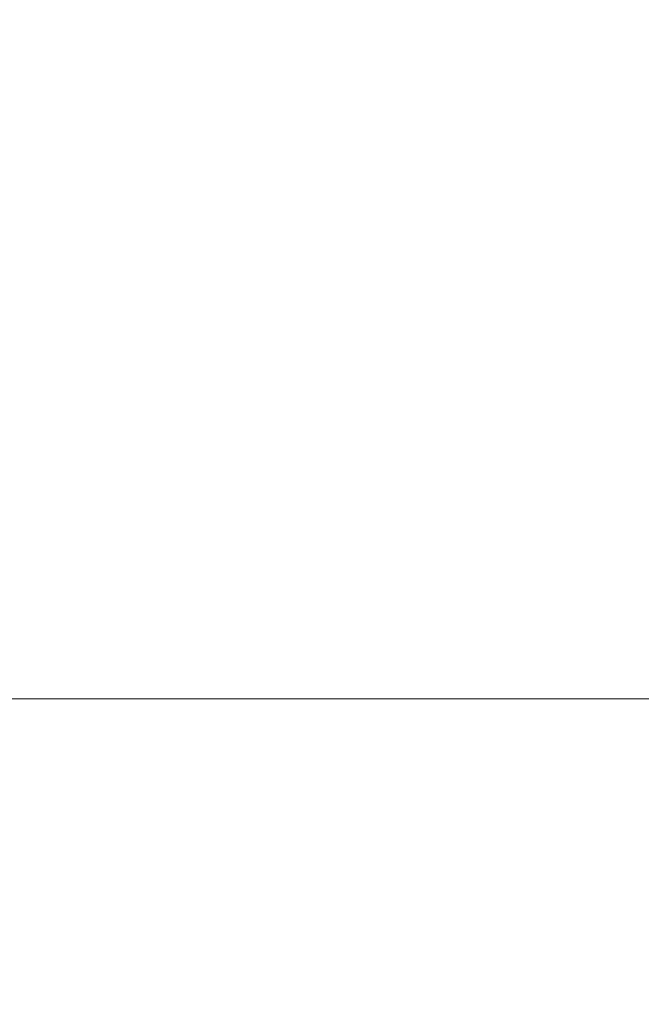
# Model space of a CAD drawing. Header units: millimetres. Extents: x -771 to 771, y -301 to 2485.
# Tile 617 of 656: x 22 to 32, y -5 to 11. Entities that reach past the tile are written whole.
import ezdxf

# ---------------------------------------------------------------- set-up
doc = ezdxf.new("R2010")
doc.units = ezdxf.units.MM
doc.layers.add('ORTHO$2', color=7, linetype='Continuous', true_color=0xffffff)
doc.layers.add('ORTHO$3', color=7, linetype='Continuous', true_color=0xffffff)

msp = doc.modelspace()

# ---------------------------------------------------------------- linework, layer by layer
at = {"layer": 'ORTHO$2', "color": 155, "linetype": 'Continuous', "lineweight": 18}
for points, knots in [([(0, -132.616), (21.512, -132.615), (43.043, -132.094), (65.786, -130.951), (67.139, -130.91), (69.875, -130.666), (71.25, -130.446), (75.328, -129.511), (77.968, -128.518), (85.246, -124.596), (89.278, -120.711), (93.44, -113.978), (94.521, -111.597), (95.665, -107.879), (95.948, -106.632), (96.485, -104.188), (96.764, -102.964), (98.121, -96.83), (99.162, -91.883), (104.214, -66.99), (107.659, -46.521), (111.783, -15.256), (112.985, -4.744), (114.511, 11.144), (114.974, 16.461), (115.806, 27.132), (116.169, 32.464), (116.503, 37.787)], [0, 0, 0, 0, 0.25, 0.25, 0.265625, 0.265625, 0.28125, 0.28125, 0.3125, 0.3125, 0.375, 0.375, 0.40625, 0.40625, 0.421875, 0.421875, 0.4375, 0.4375, 0.5, 0.5, 0.75, 0.75, 0.875, 0.875, 0.9375, 0.9375, 1, 1, 1, 1]), ([(114.605, 37.53), (113.961, 26.788), (113.123, 16.237), (111.086, -4.863), (109.888, -15.376), (105.77, -46.569), (102.33, -66.964), (97.29, -91.797), (96.252, -96.723), (94.627, -104.074), (94.17, -106.541), (92.716, -111.173), (91.681, -113.445), (87.736, -119.765), (83.934, -123.389), (77.107, -127.028), (74.671, -127.942), (69.626, -129.082), (67.014, -129.192), (42.941, -130.406), (21.472, -130.911), (0, -130.911)], [0, 0, 0, 0, 0.125, 0.125, 0.25, 0.25, 0.5, 0.5, 0.5625, 0.5625, 0.59375, 0.59375, 0.625, 0.625, 0.6875, 0.6875, 0.71875, 0.71875, 0.75, 0.75, 1, 1, 1, 1]), ([(0, -130.768), (3.842, -130.759), (12.491, -130.738), (26.906, -130.53), (44.199, -130.074), (57.329, -129.546), (65.353, -129.136), (67.328, -129.05), (69.305, -128.893), (73.239, -128.268), (78.944, -126.287), (85.509, -121.766), (90.412, -115.756), (92.938, -110.352), (94.091, -105.534), (95.179, -100.706), (96.583, -94.178), (99.037, -82.322), (102.164, -65.9), (105.638, -44.945), (108.602, -24.094), (111.048, -3.392), (113.029, 17.108), (113.938, 30.763), (114.388, 37.526)], [0, 0, 0, 0, 0.045037, 0.101372, 0.169003, 0.247925, 0.255675, 0.263424, 0.271172, 0.278945, 0.310103, 0.340861, 0.372341, 0.403314, 0.413975, 0.434662, 0.465488, 0.497487, 0.58529, 0.671423, 0.755921, 0.838823, 0.920168, 1, 1, 1, 1])]:
    msp.add_open_spline(points, degree=3, knots=knots, dxfattribs=at)
at = {"layer": 'ORTHO$2', "color": 155, "linetype": 'Continuous', "lineweight": 13}
msp.add_open_spline([(116.758, 37.758), (116.371, 32.193), (115.607, 21.223), (114.186, 5.111), (112.578, -10.43), (110.088, -30.822), (106.267, -56.349), (102.07, -79.081), (98.967, -94.093), (97.559, -100.649), (96.474, -105.467), (95.35, -110.349), (92.941, -115.883), (88.187, -122.186), (81.775, -127.147), (75.581, -129.833), (70.222, -130.929), (63.856, -131.406), (53.873, -131.765), (39.22, -132.348), (20.852, -132.796), (7.362, -132.866), (0, -132.904)], degree=3, knots=[0, 0, 0, 0, 0.064727, 0.127584, 0.188585, 0.247748, 0.369628, 0.495575, 0.527374, 0.557549, 0.578213, 0.588514, 0.619708, 0.651404, 0.682447, 0.713892, 0.728471, 0.745419, 0.787691, 0.844211, 0.91498, 1, 1, 1, 1], dxfattribs=at)
at = {"layer": 'ORTHO$3', "color": 155, "linetype": 'Continuous', "lineweight": 18}
for p, q in [((-145.05, 0, 3.02), (145.05, 0, 3.02)), ((145, 0, 198.398), (-145, 0, 198.398))]:
    msp.add_line(p, q, dxfattribs=at)
at = {"layer": 'ORTHO$3', "color": 155, "linetype": 'Continuous', "lineweight": 13}
for p, q in [((-145, 0, 3.066), (145, 0, 3.066)), ((145, 0, 3.248), (-145, 0, 3.248)), ((-145, 0, 4.086), (145, 0, 4.086)), ((145, 0, 45.684), (-145, 0, 45.684)), ((-145, 0, 52.285), (145, 0, 52.285)), ((145, 0, 197.885), (-145, 0, 197.885)), ((22.827, 0, 680.441), (22.481, 0, 682.342)), ((23.442, 0, 683.81), (23.465, 0, 683.684)), ((23.458, 0, 682.581), (23.46, 0, 680.596)), ((24.525, 0, 683.395), (24.239, 0, 684.965)), ((25.217, 0, 685.19), (25.218, 0, 683.378)), ((27.655, 0, 680.491), (27.654, 0, 682.477)), ((29.414, 0, 683.4), (29.413, 0, 685.08))]:
    msp.add_line(p, q, dxfattribs=at)
at = {"layer": 'ORTHO$3', "color": 155, "linetype": 'Continuous', "lineweight": 18, "extrusion": (0, -1, 0)}
for centre, major_axis, start_param, end_param in [((0, 0, 688.349), (45, 0), 0.514174, 2.094395), ((0, 0, 688.316), (44.75, 0), 0.727829, 1.366566), ((0, 0, 688.536), (44.75, 0), 0.727829, 1.366566), ((30.311, 0, 705.892), (4.25, 0), 0.404578, 2.670256)]:
    msp.add_ellipse(centre, major_axis=major_axis, ratio=0.857167, start_param=start_param, end_param=end_param, dxfattribs=at)
at = {"layer": 'ORTHO$3', "color": 155, "linetype": 'Continuous', "lineweight": 13, "extrusion": (0, -1, 0)}
msp.add_ellipse((0, 0, 687.753), major_axis=(-48.479, 0), ratio=0.857167, start_param=3.626969, end_param=4.317867, dxfattribs=at)
at = {"layer": 'ORTHO$3', "color": 155, "linetype": 'Continuous', "lineweight": 18}
for points, degree, knots in [([(115.232, 0, 702.025), (112.24, 0, 702.365), (100.378, 0, 703.642), (79.532, 0, 705.268), (52.715, 0, 706.82), (26.186, 0, 707.65), (8.608, 0, 707.759), (-0.005, 0, 707.706)], 3, [0, 0, 0, 0, 0.078573, 0.311168, 0.54384, 0.776627, 1, 1, 1, 1]), ([(68.244, 0), (50.105, 0), (34.369, 0), (25.436, 0), (17.215, 0), (13.9, 0), (12.925, 0), (10.819, 0), (8.627, 0), (4.301, 0), (0, 0)], 2, [0, 0, 0, 0.497067, 0.497067, 0.748533, 0.748533, 0.8114, 0.8114, 0.874267, 0.874267, 1, 1, 1]), ([(0, 0, 568.965), (38.166, 0, 568.965), (76.589, 0, 568.003), (153.486, 0, 564.135), (191.96, 0, 561.228), (230.519, 0, 557.332), (230.801, 0, 557.304), (231.382, 0, 557.245), (231.673, 0, 557.215), (232.546, 0, 557.126), (233.127, 0, 557.067), (234.872, 0, 556.888), (236.035, 0, 556.768), (239.526, 0, 556.404), (241.854, 0, 556.158), (248.84, 0, 555.409), (253.499, 0, 554.895), (267.485, 0, 553.308), (276.817, 0, 552.191), (304.828, 0, 548.664), (323.52, 0, 546.076), (342.343, 0, 543.231), (342.478, 0, 543.211), (342.758, 0, 543.169), (342.898, 0, 543.147), (343.319, 0, 543.084), (343.599, 0, 543.041), (344.44, 0, 542.913), (345.001, 0, 542.828), (346.684, 0, 542.571), (347.807, 0, 542.399), (351.174, 0, 541.88), (353.42, 0, 541.53), (360.162, 0, 540.47), (364.661, 0, 539.749), (378.17, 0, 537.543), (387.19, 0, 536.014), (414.284, 0, 531.255), (432.388, 0, 527.851), (450.496, 0, 524.219)], 3, [0, 0, 0, 0, 0.25, 0.25, 0.5, 0.5, 0.501953, 0.501953, 0.503906, 0.503906, 0.507812, 0.507812, 0.515625, 0.515625, 0.53125, 0.53125, 0.5625, 0.5625, 0.625, 0.625, 0.75, 0.75, 0.750977, 0.750977, 0.751953, 0.751953, 0.753906, 0.753906, 0.757812, 0.757812, 0.765625, 0.765625, 0.78125, 0.78125, 0.8125, 0.8125, 0.875, 0.875, 1, 1, 1, 1]), ([(0, 0, 620), (11.405, 0, 620), (34.17, 0, 619.899), (68.181, 0, 619.446), (102.058, 0, 618.697), (135.801, 0, 617.655), (169.411, 0, 616.322), (202.888, 0, 614.702), (236.233, 0, 612.798), (258.374, 0, 611.341), (280.47, 0, 609.792), (291.496, 0, 608.971), (305.251, 0, 607.887), (308, 0, 607.668), (311.435, 0, 607.39), (312.122, 0, 607.334), (313.496, 0, 607.222), (315.556, 0, 607.054), (323.1, 0, 606.431), (329.936, 0, 605.848), (346.298, 0, 604.418), (367.996, 0, 602.428), (400.194, 0, 599.2), (432.044, 0, 595.738), (463.549, 0, 592.05), (494.71, 0, 588.143), (515.253, 0, 585.398), (525.468, 0, 583.991)], 3, [0, 0, 0, 0, 0.0625, 0.125, 0.1875, 0.25, 0.3125, 0.375, 0.4375, 0.5, 0.5, 0.5625, 0.5625, 0.578125, 0.578125, 0.582031, 0.582031, 0.585938, 0.59375, 0.625, 0.625, 0.6875, 0.75, 0.8125, 0.875, 0.9375, 1, 1, 1, 1]), ([(0, 0, 570), (8.524, 0, 569.972), (25.596, 0, 569.917), (51.228, 0, 569.47), (76.906, 0, 568.756), (102.614, 0, 567.747), (128.337, 0, 566.45), (154.06, 0, 564.864), (179.767, 0, 562.989), (205.442, 0, 560.826), (241.37, 0, 557.392), (287.581, 0, 552.13), (328.844, 0, 546.397), (355.437, 0, 542.298), (367.472, 0, 540.377), (379.525, 0, 538.387), (391.595, 0, 536.328), (403.678, 0, 534.201), (415.773, 0, 532.005), (427.875, 0, 529.739), (439.988, 0, 527.409), (448.033, 0, 525.804), (452.066, 0, 525)], 3, [0, 0, 0, 0, 0.054941, 0.110042, 0.1653, 0.220714, 0.276279, 0.331994, 0.387855, 0.443861, 0.500009, 0.624014, 0.749991, 0.777171, 0.804501, 0.831981, 0.859611, 0.887391, 0.91532, 0.943398, 0.971625, 1, 1, 1, 1]), ([(0, 0, 568.965), (38.166, 0, 568.965), (76.589, 0, 568.003), (153.486, 0, 564.135), (191.96, 0, 561.228), (230.519, 0, 557.332), (230.801, 0, 557.304), (231.382, 0, 557.245), (231.673, 0, 557.215), (232.546, 0, 557.126), (233.127, 0, 557.067), (234.872, 0, 556.888), (236.035, 0, 556.768), (239.526, 0, 556.404), (241.854, 0, 556.158), (248.84, 0, 555.409), (253.499, 0, 554.895), (267.485, 0, 553.308), (276.817, 0, 552.191), (304.828, 0, 548.664), (323.52, 0, 546.076), (342.343, 0, 543.231), (342.478, 0, 543.211), (342.758, 0, 543.169), (342.898, 0, 543.147), (343.319, 0, 543.084), (343.599, 0, 543.041), (344.44, 0, 542.913), (345.001, 0, 542.828), (346.684, 0, 542.571), (347.807, 0, 542.399), (351.174, 0, 541.88), (353.42, 0, 541.53), (360.162, 0, 540.47), (364.661, 0, 539.749), (378.17, 0, 537.543), (387.19, 0, 536.014), (414.284, 0, 531.255), (432.388, 0, 527.851), (450.496, 0, 524.219)], 3, [0, 0, 0, 0, 0.25, 0.25, 0.5, 0.5, 0.501953, 0.501953, 0.503906, 0.503906, 0.507812, 0.507812, 0.515625, 0.515625, 0.53125, 0.53125, 0.5625, 0.5625, 0.625, 0.625, 0.75, 0.75, 0.750977, 0.750977, 0.751953, 0.751953, 0.753906, 0.753906, 0.757812, 0.757812, 0.765625, 0.765625, 0.78125, 0.78125, 0.8125, 0.8125, 0.875, 0.875, 1, 1, 1, 1]), ([(0, 0, 570), (8.524, 0, 569.972), (25.596, 0, 569.917), (51.228, 0, 569.47), (76.906, 0, 568.756), (102.614, 0, 567.747), (128.337, 0, 566.45), (154.06, 0, 564.864), (179.767, 0, 562.989), (205.442, 0, 560.826), (241.37, 0, 557.392), (287.581, 0, 552.13), (328.844, 0, 546.397), (355.437, 0, 542.298), (367.472, 0, 540.377), (379.525, 0, 538.387), (391.595, 0, 536.328), (403.678, 0, 534.201), (415.773, 0, 532.005), (427.875, 0, 529.739), (439.988, 0, 527.409), (448.033, 0, 525.804), (452.066, 0, 525)], 3, [0, 0, 0, 0, 0.054941, 0.110042, 0.1653, 0.220714, 0.276279, 0.331994, 0.387855, 0.443861, 0.500009, 0.624014, 0.749991, 0.777171, 0.804501, 0.831981, 0.859611, 0.887391, 0.91532, 0.943398, 0.971625, 1, 1, 1, 1]), ([(0, 0, 620), (11.405, 0, 620), (34.17, 0, 619.899), (68.181, 0, 619.446), (102.058, 0, 618.697), (135.801, 0, 617.655), (169.411, 0, 616.322), (202.888, 0, 614.702), (236.233, 0, 612.798), (258.374, 0, 611.341), (280.47, 0, 609.792), (291.496, 0, 608.971), (305.251, 0, 607.887), (308, 0, 607.668), (311.435, 0, 607.39), (312.122, 0, 607.334), (313.496, 0, 607.222), (315.556, 0, 607.054), (323.1, 0, 606.431), (329.936, 0, 605.848), (346.298, 0, 604.418), (367.996, 0, 602.428), (400.194, 0, 599.2), (432.044, 0, 595.738), (463.549, 0, 592.05), (494.71, 0, 588.143), (515.253, 0, 585.398), (525.468, 0, 583.991)], 3, [0, 0, 0, 0, 0.0625, 0.125, 0.1875, 0.25, 0.3125, 0.375, 0.4375, 0.5, 0.5, 0.5625, 0.5625, 0.578125, 0.578125, 0.582031, 0.582031, 0.585938, 0.59375, 0.625, 0.625, 0.6875, 0.75, 0.8125, 0.875, 0.9375, 1, 1, 1, 1]), ([(114.605, 0, 702.109), (113.961, 0, 701.17), (113.123, 0, 699.871), (111.086, 0, 696.618), (109.888, 0, 694.653), (105.77, 0, 687.795), (102.33, 0, 681.932), (97.29, 0, 673.116), (96.252, 0, 671.281), (94.627, 0, 668.414), (94.17, 0, 667.416), (92.716, 0, 665.581), (91.681, 0, 664.704), (87.736, 0, 662.352), (83.934, 0, 661.135), (77.107, 0, 660.217), (74.671, 0, 660.059), (69.626, 0, 660.066), (67.014, 0, 660.286), (42.941, 0, 662.063), (21.472, 0, 662.852), (0, 0, 662.797)], 3, [0, 0, 0, 0, 0.125, 0.125, 0.25, 0.25, 0.5, 0.5, 0.5625, 0.5625, 0.59375, 0.59375, 0.625, 0.625, 0.6875, 0.6875, 0.71875, 0.71875, 0.75, 0.75, 1, 1, 1, 1]), ([(0, 0, 663.053), (3.842, 0, 663.047), (12.491, 0, 663.034), (26.906, 0, 662.734), (44.199, 0, 662.069), (57.329, 0, 661.259), (65.353, 0, 660.669), (67.328, 0, 660.51), (69.305, 0, 660.379), (73.239, 0, 660.258), (78.944, 0, 660.556), (85.509, 0, 661.887), (90.412, 0, 664.031), (92.938, 0, 666.109), (94.091, 0, 668.049), (95.179, 0, 669.956), (96.583, 0, 672.443), (99.037, 0, 676.751), (102.164, 0, 682.18), (105.638, 0, 688.122), (108.602, 0, 693.092), (111.048, 0, 697.098), (113.029, 0, 700.248), (113.938, 0, 701.624), (114.388, 0, 702.305)], 3, [0, 0, 0, 0, 0.045037, 0.101372, 0.169003, 0.247925, 0.255675, 0.263424, 0.271172, 0.278945, 0.310103, 0.340861, 0.372341, 0.403314, 0.413975, 0.434662, 0.465488, 0.497487, 0.58529, 0.671423, 0.755921, 0.838823, 0.920168, 1, 1, 1, 1]), ([(0, 0, 661.994), (21.512, 0, 662.045), (43.043, 0, 661.258), (65.786, 0, 659.556), (67.139, 0, 659.437), (69.875, 0, 659.267), (71.25, 0, 659.225), (73.006, 0, 659.225), (73.401, 0, 659.229), (73.795, 0, 659.236)], 3, [0, 0, 0, 0, 0.874699, 0.874699, 0.929368, 0.929368, 0.984037, 0.984037, 1, 1, 1, 1]), ([(116.758, 0, 702.06), (116.371, 0, 701.515), (115.607, 0, 700.441), (114.186, 0, 698.165), (112.578, 0, 695.495), (110.088, 0, 691.332), (106.267, 0, 684.888), (102.07, 0, 677.616), (98.967, 0, 672.157), (97.559, 0, 669.658), (96.474, 0, 667.754), (95.35, 0, 665.781), (92.941, 0, 663.631), (88.187, 0, 661.34), (81.775, 0, 659.795), (75.581, 0, 659.232), (70.222, 0, 659.294), (63.856, 0, 659.732), (53.873, 0, 660.488), (39.22, 0, 661.266), (20.852, 0, 661.942), (7.362, 0, 662.01), (0, 0, 662.047)], 3, [0, 0, 0, 0, 0.064727, 0.127584, 0.188585, 0.247748, 0.369628, 0.495575, 0.527374, 0.557549, 0.578213, 0.588514, 0.619708, 0.651404, 0.682447, 0.713892, 0.728471, 0.745419, 0.787691, 0.844211, 0.91498, 1, 1, 1, 1]), ([(114.032, 0, 621.313), (104.569, 0, 621.593), (95.094, 0, 621.839), (83.234, 0, 622.102), (80.861, 0, 622.153), (76.114, 0, 622.249), (73.739, 0, 622.295), (66.615, 0, 622.427), (57.111, 0, 622.586), (46.411, 0, 622.724), (40.464, 0, 622.788), (38.084, 0, 622.812), (36.895, 0, 622.824), (33.325, 0, 622.857), (21.427, 0, 622.956), (9.524, 0, 623), (0, 0, 623)], 3, [0, 0, 0, 0, 0.25, 0.25, 0.3125, 0.3125, 0.375, 0.375, 0.5, 0.625, 0.65625, 0.65625, 0.6875, 0.6875, 0.75, 1, 1, 1, 1]), ([(112.14, 0, 626.465), (111.47, 0, 626.485), (110.122, 0, 626.526), (108.089, 0, 626.586), (106.032, 0, 626.645), (103.952, 0, 626.704), (101.849, 0, 626.763), (99.722, 0, 626.82), (97.572, 0, 626.877), (95.399, 0, 626.933), (93.202, 0, 626.989), (90.982, 0, 627.043), (88.738, 0, 627.097), (86.471, 0, 627.15), (80.563, 0, 627.283), (70.463, 0, 627.49), (57.383, 0, 627.706), (43.077, 0, 627.892), (31.788, 0, 627.996), (22.452, 0, 628.056), (17.104, 0, 628.082), (12.199, 0, 628.1), (7.738, 0, 628.111), (3.721, 0, 628.116), (1.191, 0, 628.117), (0, 0, 628.117)], 3, [0, 0, 0, 0, 0.018006, 0.036217, 0.054631, 0.07325, 0.092073, 0.111101, 0.130332, 0.149768, 0.169408, 0.189252, 0.209301, 0.229554, 0.250011, 0.367627, 0.499985, 0.599858, 0.749974, 0.801528, 0.849129, 0.892777, 0.932472, 0.968213, 1, 1, 1, 1]), ([(63.869, 0, 782.688), (62.352, 0, 782.703), (58.592, 0, 782.738), (52.637, 0, 782.789), (46.057, 0, 782.839), (39.617, 0, 782.881), (32.656, 0, 782.92), (24.138, 0, 782.958), (13.049, 0, 782.991), (4.676, 0, 783), (0, 0, 783)], 3, [0, 0, 0, 0, 0.071273, 0.176694, 0.279728, 0.380382, 0.479209, 0.606733, 0.780414, 1, 1, 1, 1]), ([(0, 0, 797.889), (3.498, 0, 797.889), (8.404, 0, 797.712), (15.638, 0, 797.083), (21.798, 0, 796.302), (29.069, 0, 795.009), (36.592, 0, 793.254), (44.314, 0, 790.985), (52.073, 0, 788.194), (59.756, 0, 784.877), (67.273, 0, 781.046), (74.522, 0, 776.699), (80.358, 0, 772.704), (83.626, 0, 770.059), (84.715, 0, 769.136)], 3, [0, 0, 0, 0, 0.111442, 0.156857, 0.232165, 0.310337, 0.394149, 0.481555, 0.571737, 0.664054, 0.758068, 0.853479, 0.950087, 1, 1, 1, 1]), ([(101.789, 0, 791.407), (99.851, 0, 793.037), (95.202, 0, 796.716), (87.414, 0, 801.99), (78.512, 0, 807.211), (69.24, 0, 811.831), (59.681, 0, 815.834), (49.936, 0, 819.195), (40.179, 0, 821.89), (30.738, 0, 823.895), (22.464, 0, 825.176), (15.061, 0, 825.982), (7.854, 0, 826.48), (2.753, 0, 826.603), (0, 0, 826.603)], 3, [0, 0, 0, 0, 0.071545, 0.167205, 0.262672, 0.357815, 0.452427, 0.546132, 0.63813, 0.726337, 0.806317, 0.863194, 0.926268, 1, 1, 1, 1]), ([(33.206, 0, 714.132), (32.906, 0, 714.074), (32.299, 0, 713.972), (31.37, 0, 713.861), (30.422, 0, 713.791), (29.778, 0, 713.772), (29.128, 0, 713.767), (28.799, 0, 713.771), (28.302, 0, 713.788), (28.052, 0, 713.799), (27.799, 0, 713.814), (27.631, 0, 713.825), (27.547, 0, 713.831), (27.125, 0, 713.863), (26.45, 0, 713.927), (25.438, 0, 714.065), (24.426, 0, 714.242), (23.751, 0, 714.387), (23.075, 0, 714.545), (22.737, 0, 714.631), (22.23, 0, 714.77), (22.061, 0, 714.819), (21.808, 0, 714.893), (21.723, 0, 714.919), (21.554, 0, 714.97), (21.133, 0, 715.101), (20.388, 0, 715.351), (19.418, 0, 715.719), (18.472, 0, 716.118), (17.857, 0, 716.407), (17.251, 0, 716.706), (16.952, 0, 716.861), (16.51, 0, 717.102), (16.364, 0, 717.183), (16.078, 0, 717.348), (15.936, 0, 717.431), (15.517, 0, 717.683), (14.975, 0, 718.026), (14.206, 0, 718.562), (13.724, 0, 718.934), (13.374, 0, 719.218), (13.201, 0, 719.362), (13.033, 0, 719.508), (12.922, 0, 719.605), (12.867, 0, 719.654), (12.594, 0, 719.9), (12.386, 0, 720.098), (11.989, 0, 720.498), (11.611, 0, 720.902), (11.098, 0, 721.52), (10.793, 0, 721.939), (10.577, 0, 722.257), (10.507, 0, 722.364), (10.406, 0, 722.525), (10.373, 0, 722.578), (10.308, 0, 722.686), (10.148, 0, 722.955), (10.005, 0, 723.225), (9.794, 0, 723.658), (9.603, 0, 724.091), (9.373, 0, 724.745), (9.201, 0, 725.403), (9.123, 0, 725.844), (9.094, 0, 726.065)], 3, [0, 0, 0, 0, 0.03125, 0.0625, 0.09375, 0.125, 0.125, 0.15625, 0.15625, 0.171875, 0.179687, 0.179687, 0.1875, 0.1875, 0.21875, 0.25, 0.28125, 0.3125, 0.3125, 0.34375, 0.34375, 0.359375, 0.359375, 0.367187, 0.367187, 0.375, 0.40625, 0.4375, 0.46875, 0.5, 0.5, 0.53125, 0.53125, 0.546875, 0.546875, 0.5625, 0.5625, 0.59375, 0.625, 0.65625, 0.65625, 0.671875, 0.679687, 0.679687, 0.6875, 0.6875, 0.71875, 0.71875, 0.75, 0.78125, 0.8125, 0.8125, 0.828125, 0.828125, 0.835937, 0.835937, 0.84375, 0.875, 0.875, 0.90625, 0.9375, 0.96875, 1, 1, 1, 1]), ([(22.481, 0, 682.342), (22.179, 0, 681.884), (21.877, 0, 681.42), (20.993, 0, 680.042), (20.41, 0, 679.113), (19.245, 0, 677.212), (18.663, 0, 676.241), (18.081, 0, 675.249)], 3, [0, 0, 0, 0, 0.205625, 0.205625, 0.602932, 0.602932, 1, 1, 1, 1]), ([(22.827, 0, 680.441), (22.525, 0, 679.983), (22.224, 0, 679.519), (21.34, 0, 678.142), (20.758, 0, 677.213), (19.594, 0, 675.314), (19.012, 0, 674.342), (18.43, 0, 673.35)], 3, [0, 0, 0, 0, 0.205717, 0.205717, 0.602806, 0.602806, 1, 1, 1, 1]), ([(70.98, 0, 746.08), (68.377, 0, 744.665), (63.634, 0, 742.232), (57.157, 0, 739.255), (52.106, 0, 737.144), (47.006, 0, 735.168), (40.335, 0, 732.822), (30.545, 0, 729.934), (22.881, 0, 728.342), (18.488, 0, 727.631)], 3, [0, 0, 0, 0, 0.158785, 0.286018, 0.382202, 0.452486, 0.579453, 0.761709, 1, 1, 1, 1]), ([(22.087, 0, 672.955), (22.173, 0, 673.002), (22.257, 0, 673.05), (22.42, 0, 673.147), (22.499, 0, 673.197), (22.728, 0, 673.347), (22.87, 0, 673.449), (23.014, 0, 673.563), (23.028, 0, 673.574), (23.041, 0, 673.585)], 3, [0, 0, 0, 0, 0.236457, 0.236457, 0.475314, 0.475314, 0.951062, 0.951062, 1, 1, 1, 1]), ([(22.481, 0, 682.342), (22.493, 0, 682.361), (22.509, 0, 682.378), (22.541, 0, 682.403), (22.553, 0, 682.411), (22.572, 0, 682.424), (22.579, 0, 682.428), (22.593, 0, 682.435), (22.6, 0, 682.439), (22.638, 0, 682.458), (22.672, 0, 682.473), (22.728, 0, 682.492), (22.747, 0, 682.498), (22.788, 0, 682.51), (22.81, 0, 682.516), (22.876, 0, 682.532), (22.923, 0, 682.542), (22.997, 0, 682.554), (23.022, 0, 682.558), (23.06, 0, 682.563), (23.073, 0, 682.564), (23.1, 0, 682.567), (23.113, 0, 682.568), (23.18, 0, 682.575), (23.234, 0, 682.578), (23.345, 0, 682.582), (23.401, 0, 682.583), (23.458, 0, 682.581)], 3, [0, 0, 0, 0, 0.125, 0.125, 0.1875, 0.1875, 0.21875, 0.21875, 0.25, 0.25, 0.375, 0.375, 0.4375, 0.4375, 0.5, 0.5, 0.625, 0.625, 0.6875, 0.6875, 0.71875, 0.71875, 0.75, 0.75, 0.875, 0.875, 1, 1, 1, 1]), ([(23.46, 0, 680.596), (23.423, 0, 680.597), (23.386, 0, 680.596), (23.332, 0, 680.594), (23.315, 0, 680.594), (23.279, 0, 680.591), (23.262, 0, 680.59), (23.21, 0, 680.585), (23.176, 0, 680.58), (23.129, 0, 680.573), (23.113, 0, 680.57), (23.083, 0, 680.564), (23.068, 0, 680.56), (23.025, 0, 680.55), (22.999, 0, 680.542), (22.962, 0, 680.53), (22.951, 0, 680.525), (22.929, 0, 680.516), (22.919, 0, 680.511), (22.889, 0, 680.496), (22.873, 0, 680.486), (22.846, 0, 680.464), (22.835, 0, 680.453), (22.827, 0, 680.441)], 3, [0, 0, 0, 0, 0.125, 0.125, 0.1875, 0.1875, 0.25, 0.25, 0.375, 0.375, 0.4375, 0.4375, 0.5, 0.5, 0.625, 0.625, 0.6875, 0.6875, 0.75, 0.75, 0.875, 0.875, 1, 1, 1, 1]), ([(23.041, 0, 673.585), (23.09, 0, 673.625), (23.138, 0, 673.665), (23.244, 0, 673.757), (23.302, 0, 673.809), (23.467, 0, 673.964), (23.57, 0, 674.069), (23.664, 0, 674.175)], 3, [0, 0, 0, 0, 0.208401, 0.208401, 0.472641, 0.472641, 1, 1, 1, 1]), ([(23.423, 0, 683.769), (23.423, 0, 683.771), (23.424, 0, 683.773), (23.428, 0, 683.787), (23.434, 0, 683.799), (23.442, 0, 683.81)], 3, [0, 0, 0, 0, 0.147485, 0.147485, 1, 1, 1, 1]), ([(24.419, 0, 683.398), (24.344, 0, 683.399), (24.271, 0, 683.404), (24.181, 0, 683.413), (24.163, 0, 683.415), (24.127, 0, 683.419), (24.109, 0, 683.421), (24.056, 0, 683.428), (23.988, 0, 683.439), (23.923, 0, 683.452), (23.875, 0, 683.462), (23.86, 0, 683.466), (23.829, 0, 683.474), (23.814, 0, 683.478), (23.741, 0, 683.498), (23.688, 0, 683.516), (23.63, 0, 683.54), (23.619, 0, 683.545), (23.597, 0, 683.556), (23.587, 0, 683.561), (23.557, 0, 683.577), (23.521, 0, 683.599), (23.492, 0, 683.621), (23.473, 0, 683.638), (23.468, 0, 683.644), (23.457, 0, 683.656), (23.452, 0, 683.662), (23.44, 0, 683.679), (23.434, 0, 683.689), (23.43, 0, 683.7)], 3, [0, 0, 0, 0, 0.155123, 0.155123, 0.193904, 0.193904, 0.232684, 0.232684, 0.310246, 0.387807, 0.387807, 0.426588, 0.426588, 0.465369, 0.465369, 0.620492, 0.620492, 0.659272, 0.659272, 0.698053, 0.698053, 0.775615, 0.853176, 0.853176, 0.891957, 0.891957, 0.930738, 0.930738, 1, 1, 1, 1]), ([(27.655, 0, 680.491), (27.278, 0, 680.501), (26.902, 0, 680.511), (26.149, 0, 680.531), (25.772, 0, 680.541), (24.75, 0, 680.566), (24.105, 0, 680.581), (23.46, 0, 680.596)], 3, [0, 0, 0, 0, 0.26931, 0.26931, 0.538619, 0.538619, 1, 1, 1, 1]), ([(23.665, 0, 674.174), (23.788, 0, 674.314), (23.9, 0, 674.454), (24.054, 0, 674.666), (24.103, 0, 674.737), (24.196, 0, 674.879), (24.239, 0, 674.95), (24.281, 0, 675.022)], 3, [0, 0, 0, 0, 0.499354, 0.499354, 0.74959, 0.74959, 1, 1, 1, 1]), ([(24.239, 0, 684.965), (24.251, 0, 684.982), (24.268, 0, 684.999), (24.3, 0, 685.022), (24.312, 0, 685.03), (24.331, 0, 685.042), (24.338, 0, 685.045), (24.352, 0, 685.053), (24.359, 0, 685.057), (24.397, 0, 685.075), (24.431, 0, 685.088), (24.487, 0, 685.106), (24.507, 0, 685.112), (24.548, 0, 685.124), (24.569, 0, 685.129), (24.635, 0, 685.144), (24.682, 0, 685.153), (24.756, 0, 685.164), (24.781, 0, 685.168), (24.819, 0, 685.172), (24.832, 0, 685.174), (24.859, 0, 685.177), (24.872, 0, 685.178), (24.939, 0, 685.184), (24.993, 0, 685.187), (25.104, 0, 685.191), (25.16, 0, 685.191), (25.217, 0, 685.19)], 3, [0, 0, 0, 0, 0.125, 0.125, 0.1875, 0.1875, 0.21875, 0.21875, 0.25, 0.25, 0.375, 0.375, 0.4375, 0.4375, 0.5, 0.5, 0.625, 0.625, 0.6875, 0.6875, 0.71875, 0.71875, 0.75, 0.75, 0.875, 0.875, 1, 1, 1, 1]), ([(24.28, 0, 675.022), (24.581, 0, 675.536), (24.882, 0, 676.044), (25.758, 0, 677.506), (26.332, 0, 678.444), (27.482, 0, 680.278), (28.057, 0, 681.174), (28.632, 0, 682.05)], 3, [0, 0, 0, 0, 0.20773, 0.20773, 0.603814, 0.603814, 1, 1, 1, 1]), ([(29.249, 0, 709.764), (29.075, 0, 709.765), (28.904, 0, 709.76), (28.568, 0, 709.737), (28.239, 0, 709.702), (27.923, 0, 709.643), (27.691, 0, 709.589), (27.614, 0, 709.57), (27.463, 0, 709.528), (27.388, 0, 709.505), (27.168, 0, 709.434), (26.885, 0, 709.327), (26.494, 0, 709.135), (26.255, 0, 708.986), (26.084, 0, 708.865), (26.028, 0, 708.824), (25.92, 0, 708.738), (25.867, 0, 708.694), (25.716, 0, 708.559), (25.528, 0, 708.371), (25.369, 0, 708.166), (25.225, 0, 707.952), (25.16, 0, 707.841), (25.088, 0, 707.696), (25.074, 0, 707.666), (25.049, 0, 707.611), (25.038, 0, 707.585), (25.027, 0, 707.558)], 3, [0, 0, 0, 0, 0.087184, 0.087184, 0.174368, 0.261552, 0.261552, 0.305144, 0.305144, 0.348736, 0.348736, 0.43592, 0.523104, 0.610288, 0.610288, 0.65388, 0.65388, 0.697472, 0.697472, 0.784656, 0.87184, 0.87184, 0.959024, 0.959024, 0.98082, 0.98082, 1, 1, 1, 1]), ([(27.654, 0, 682.477), (27.728, 0, 682.475), (27.802, 0, 682.47), (27.892, 0, 682.461), (27.91, 0, 682.459), (27.946, 0, 682.454), (27.964, 0, 682.452), (28.016, 0, 682.444), (28.085, 0, 682.433), (28.15, 0, 682.419), (28.197, 0, 682.409), (28.212, 0, 682.405), (28.243, 0, 682.397), (28.258, 0, 682.393), (28.331, 0, 682.372), (28.384, 0, 682.353), (28.442, 0, 682.328), (28.453, 0, 682.323), (28.475, 0, 682.312), (28.486, 0, 682.307), (28.516, 0, 682.29), (28.552, 0, 682.268), (28.58, 0, 682.245), (28.599, 0, 682.227), (28.605, 0, 682.221), (28.615, 0, 682.209), (28.62, 0, 682.203), (28.642, 0, 682.172), (28.651, 0, 682.148), (28.653, 0, 682.117), (28.653, 0, 682.111), (28.651, 0, 682.098), (28.65, 0, 682.092), (28.645, 0, 682.074), (28.639, 0, 682.062), (28.632, 0, 682.05)], 3, [0, 0, 0, 0, 0.125, 0.125, 0.15625, 0.15625, 0.1875, 0.1875, 0.25, 0.3125, 0.3125, 0.34375, 0.34375, 0.375, 0.375, 0.5, 0.5, 0.53125, 0.53125, 0.5625, 0.5625, 0.625, 0.6875, 0.6875, 0.71875, 0.71875, 0.75, 0.75, 0.875, 0.875, 0.90625, 0.90625, 0.9375, 0.9375, 1, 1, 1, 1]), ([(29.599, 0, 683.516), (29.587, 0, 683.499), (29.571, 0, 683.482), (29.539, 0, 683.457), (29.527, 0, 683.449), (29.508, 0, 683.438), (29.501, 0, 683.434), (29.487, 0, 683.426), (29.48, 0, 683.422), (29.442, 0, 683.404), (29.408, 0, 683.39), (29.352, 0, 683.372), (29.332, 0, 683.366), (29.291, 0, 683.354), (29.27, 0, 683.349), (29.203, 0, 683.333), (29.157, 0, 683.324), (29.083, 0, 683.313), (29.058, 0, 683.31), (29.006, 0, 683.303), (28.98, 0, 683.301), (28.9, 0, 683.294), (28.791, 0, 683.287), (28.679, 0, 683.287), (28.622, 0, 683.289)], 3, [0, 0, 0, 0, 0.125, 0.125, 0.1875, 0.1875, 0.21875, 0.21875, 0.25, 0.25, 0.375, 0.375, 0.4375, 0.4375, 0.5, 0.5, 0.625, 0.625, 0.6875, 0.6875, 0.75, 0.75, 0.875, 1, 1, 1, 1]), ([(31.937, 0, 709.239), (31.928, 0, 709.242), (31.92, 0, 709.245), (31.736, 0, 709.316), (31.56, 0, 709.376), (31.207, 0, 709.484), (30.852, 0, 709.579), (30.494, 0, 709.648), (30.27, 0, 709.683), (30.225, 0, 709.689), (30.135, 0, 709.701), (30, 0, 709.719), (29.778, 0, 709.741), (29.601, 0, 709.752), (29.469, 0, 709.759), (29.425, 0, 709.76), (29.337, 0, 709.763), (29.293, 0, 709.763), (29.249, 0, 709.764)], 3, [0, 0, 0, 0, 0.009705, 0.009705, 0.207764, 0.207764, 0.405823, 0.603882, 0.603882, 0.653397, 0.653397, 0.702911, 0.801941, 0.90097, 0.90097, 0.950485, 0.950485, 1, 1, 1, 1]), ([(29.413, 0, 685.08), (29.487, 0, 685.077), (29.561, 0, 685.073), (29.651, 0, 685.063), (29.669, 0, 685.061), (29.705, 0, 685.057), (29.723, 0, 685.055), (29.775, 0, 685.047), (29.844, 0, 685.037), (29.909, 0, 685.024), (29.956, 0, 685.013), (29.972, 0, 685.009), (30.002, 0, 685.002), (30.017, 0, 684.998), (30.09, 0, 684.978), (30.143, 0, 684.96), (30.201, 0, 684.936), (30.213, 0, 684.931), (30.234, 0, 684.921), (30.245, 0, 684.915), (30.275, 0, 684.9), (30.311, 0, 684.878), (30.339, 0, 684.856), (30.358, 0, 684.839), (30.364, 0, 684.833), (30.374, 0, 684.822), (30.379, 0, 684.816), (30.401, 0, 684.787), (30.41, 0, 684.763), (30.412, 0, 684.734), (30.412, 0, 684.728), (30.41, 0, 684.716), (30.409, 0, 684.711), (30.404, 0, 684.693), (30.398, 0, 684.682), (30.39, 0, 684.67)], 3, [0, 0, 0, 0, 0.125, 0.125, 0.15625, 0.15625, 0.1875, 0.1875, 0.25, 0.3125, 0.3125, 0.34375, 0.34375, 0.375, 0.375, 0.5, 0.5, 0.53125, 0.53125, 0.5625, 0.5625, 0.625, 0.6875, 0.6875, 0.71875, 0.71875, 0.75, 0.75, 0.875, 0.875, 0.90625, 0.90625, 0.9375, 0.9375, 1, 1, 1, 1]), ([(29.92, 0, 677.311), (29.92, 0, 677.352), (29.922, 0, 677.393), (29.928, 0, 677.475), (29.932, 0, 677.516), (29.95, 0, 677.637), (29.968, 0, 677.718), (29.991, 0, 677.798)], 3, [0, 0, 0, 0, 0.250219, 0.250219, 0.500439, 0.500439, 1, 1, 1, 1]), ([(29.991, 0, 677.798), (30.004, 0, 677.843), (30.018, 0, 677.888), (30.048, 0, 677.977), (30.065, 0, 678.022), (30.119, 0, 678.154), (30.161, 0, 678.242), (30.207, 0, 678.329)], 3, [0, 0, 0, 0, 0.25015, 0.25015, 0.5003, 0.5003, 1, 1, 1, 1]), ([(30.33, 0, 678.545), (30.404, 0, 678.667), (30.488, 0, 678.787), (30.672, 0, 679.021), (30.771, 0, 679.135), (30.987, 0, 679.359), (31.105, 0, 679.47), (31.239, 0, 679.587), (31.248, 0, 679.594), (31.256, 0, 679.602)], 3, [0, 0, 0, 0, 0.331956, 0.331956, 0.654432, 0.654432, 0.977807, 0.977807, 1, 1, 1, 1]), ([(30.423, 0, 676.138), (30.428, 0, 676.15), (30.433, 0, 676.163), (30.472, 0, 676.259), (30.512, 0, 676.343), (30.556, 0, 676.426)], 3, [0, 0, 0, 0, 0.128142, 0.128142, 1, 1, 1, 1]), ([(31.36, 0, 675.457), (31.267, 0, 675.504), (31.179, 0, 675.552), (31.054, 0, 675.625), (31.014, 0, 675.65), (30.935, 0, 675.699), (30.897, 0, 675.724), (30.823, 0, 675.775), (30.788, 0, 675.801), (30.719, 0, 675.852), (30.653, 0, 675.904), (30.578, 0, 675.969), (30.535, 0, 676.009), (30.507, 0, 676.035), (30.494, 0, 676.048), (30.48, 0, 676.062)], 3, [0, 0, 0, 0, 0.25, 0.25, 0.375, 0.375, 0.5, 0.5, 0.625, 0.625, 0.75, 0.875, 0.9375, 0.9375, 1, 1, 1, 1]), ([(30.556, 0, 676.426), (30.566, 0, 676.444), (30.575, 0, 676.462), (30.595, 0, 676.498), (30.605, 0, 676.516), (30.635, 0, 676.569), (30.656, 0, 676.604), (30.677, 0, 676.639)], 3, [0, 0, 0, 0, 0.253728, 0.253728, 0.507455, 0.507455, 1, 1, 1, 1]), ([(30.678, 0, 676.639), (30.733, 0, 676.729), (30.793, 0, 676.818), (30.924, 0, 676.995), (30.995, 0, 677.083), (31.147, 0, 677.256), (31.228, 0, 677.342), (31.358, 0, 677.469), (31.425, 0, 677.532), (31.494, 0, 677.595), (31.541, 0, 677.637), (31.565, 0, 677.658), (31.589, 0, 677.678)], 3, [0, 0, 0, 0, 0.25, 0.25, 0.5, 0.5, 0.75, 0.75, 0.875, 0.9375, 0.9375, 1, 1, 1, 1]), ([(31.256, 0, 679.602), (31.38, 0, 679.706), (31.515, 0, 679.808), (31.779, 0, 679.99), (31.906, 0, 680.071), (32.173, 0, 680.229), (32.313, 0, 680.307), (32.46, 0, 680.383)], 3, [0, 0, 0, 0, 0.37612, 0.37612, 0.687586, 0.687586, 1, 1, 1, 1]), ([(31.258, 0, 679.604), (31.287, 0, 679.434), (31.316, 0, 679.265), (31.375, 0, 678.926), (31.404, 0, 678.756), (31.485, 0, 678.284), (31.537, 0, 677.981), (31.589, 0, 677.678)], 3, [0, 0, 0, 0, 0.263786, 0.263786, 0.528291, 0.528291, 1, 1, 1, 1]), ([(32.236, 0, 675.091), (32.216, 0, 675.098), (32.196, 0, 675.105), (32.101, 0, 675.139), (32.027, 0, 675.166), (31.884, 0, 675.221), (31.813, 0, 675.25), (31.61, 0, 675.336), (31.481, 0, 675.396), (31.361, 0, 675.457)], 3, [0, 0, 0, 0, 0.062641, 0.062641, 0.297753, 0.297753, 0.532868, 0.532868, 1, 1, 1, 1]), ([(31.589, 0, 677.678), (31.724, 0, 677.791), (31.871, 0, 677.901), (32.137, 0, 678.08), (32.25, 0, 678.152), (32.486, 0, 678.291), (32.61, 0, 678.36), (32.739, 0, 678.427)], 3, [0, 0, 0, 0, 0.425306, 0.425306, 0.712298, 0.712298, 1, 1, 1, 1]), ([(33.591, 0, 674.716), (33.47, 0, 674.743), (33.351, 0, 674.771), (33.117, 0, 674.829), (33.001, 0, 674.859), (32.831, 0, 674.906), (32.775, 0, 674.922), (32.664, 0, 674.954), (32.499, 0, 675.004), (32.34, 0, 675.055), (32.236, 0, 675.091)], 3, [0, 0, 0, 0, 0.25, 0.25, 0.5, 0.5, 0.625, 0.625, 0.75, 1, 1, 1, 1])]:
    msp.add_open_spline(points, degree=degree, knots=knots, dxfattribs=at)
at = {"layer": 'ORTHO$3', "color": 155, "linetype": 'Continuous', "lineweight": 13}
for points, knots in [([(0, 0, 622.843), (9.168, 0, 622.843), (22.916, 0, 622.794), (37.803, 0, 622.66), (43.527, 0, 622.596), (45.817, 0, 622.569), (46.962, 0, 622.555), (50.396, 0, 622.512), (52.684, 0, 622.482), (73.276, 0, 622.186), (91.541, 0, 621.793), (109.765, 0, 621.271)], [0, 0, 0, 0, 0.25, 0.375, 0.40625, 0.40625, 0.4375, 0.4375, 0.5, 0.5, 1, 1, 1, 1]), ([(528.546, 0, 575.844), (518.275, 0, 577.28), (497.617, 0, 580.081), (466.283, 0, 584.068), (434.6, 0, 587.832), (402.568, 0, 591.364), (370.185, 0, 594.658), (348.361, 0, 596.688), (331.904, 0, 598.148), (326.403, 0, 598.623), (319.509, 0, 599.205), (317.439, 0, 599.378), (315.367, 0, 599.55), (313.985, 0, 599.664), (313.294, 0, 599.721), (309.839, 0, 600.005), (307.073, 0, 600.229), (293.238, 0, 601.334), (282.147, 0, 602.172), (259.92, 0, 603.753), (237.649, 0, 605.239), (204.106, 0, 607.182), (170.43, 0, 608.835), (136.619, 0, 610.195), (102.674, 0, 611.259), (68.593, 0, 612.023), (34.377, 0, 612.485), (11.474, 0, 612.588), (0, 0, 612.588)], [0, 0, 0, 0, 0.0625, 0.125, 0.1875, 0.25, 0.3125, 0.375, 0.375, 0.40625, 0.40625, 0.414063, 0.417969, 0.417969, 0.421875, 0.421875, 0.4375, 0.4375, 0.5, 0.5, 0.5625, 0.625, 0.6875, 0.75, 0.8125, 0.875, 0.9375, 1, 1, 1, 1]), ([(0, 0, 622.843), (9.168, 0, 622.843), (22.916, 0, 622.794), (37.803, 0, 622.66), (43.527, 0, 622.596), (45.817, 0, 622.569), (46.962, 0, 622.555), (50.396, 0, 622.512), (52.684, 0, 622.482), (73.276, 0, 622.186), (91.541, 0, 621.793), (109.765, 0, 621.271)], [0, 0, 0, 0, 0.25, 0.375, 0.40625, 0.40625, 0.4375, 0.4375, 0.5, 0.5, 1, 1, 1, 1]), ([(528.546, 0, 575.844), (518.275, 0, 577.28), (497.617, 0, 580.081), (466.283, 0, 584.068), (434.6, 0, 587.832), (402.568, 0, 591.364), (370.185, 0, 594.658), (348.361, 0, 596.688), (331.904, 0, 598.148), (326.403, 0, 598.623), (319.509, 0, 599.205), (317.439, 0, 599.378), (315.367, 0, 599.55), (313.985, 0, 599.664), (313.294, 0, 599.721), (309.839, 0, 600.005), (307.073, 0, 600.229), (293.238, 0, 601.334), (282.147, 0, 602.172), (259.92, 0, 603.753), (237.649, 0, 605.239), (204.106, 0, 607.182), (170.43, 0, 608.835), (136.619, 0, 610.195), (102.674, 0, 611.259), (68.593, 0, 612.023), (34.377, 0, 612.485), (11.474, 0, 612.588), (0, 0, 612.588)], [0, 0, 0, 0, 0.0625, 0.125, 0.1875, 0.25, 0.3125, 0.375, 0.375, 0.40625, 0.40625, 0.414063, 0.417969, 0.417969, 0.421875, 0.421875, 0.4375, 0.4375, 0.5, 0.5, 0.5625, 0.625, 0.6875, 0.75, 0.8125, 0.875, 0.9375, 1, 1, 1, 1]), ([(114.388, 0, 702.305), (111.903, 0, 702.554), (106.927, 0, 703.052), (99.442, 0, 703.734), (91.932, 0, 704.369), (84.397, 0, 704.951), (76.837, 0, 705.482), (69.253, 0, 705.96), (61.646, 0, 706.385), (54.015, 0, 706.756), (46.361, 0, 707.073), (38.685, 0, 707.336), (30.988, 0, 707.542), (23.27, 0, 707.694), (15.531, 0, 707.788), (7.772, 0, 707.829), (2.593, 0, 707.809), (0, 0, 707.799)], [0, 0, 0, 0, 0.06559, 0.131328, 0.197217, 0.263256, 0.329448, 0.395793, 0.462293, 0.528949, 0.595762, 0.662733, 0.729863, 0.797154, 0.864606, 0.932221, 1, 1, 1, 1]), ([(0, 0, 660.531), (2.778, 0, 660.525), (8.325, 0, 660.511), (16.632, 0, 660.382), (24.91, 0, 660.173), (33.157, 0, 659.877), (41.374, 0, 659.498), (49.558, 0, 659.036), (57.709, 0, 658.491), (65.825, 0, 657.865), (73.906, 0, 657.158), (81.951, 0, 656.372), (89.959, 0, 655.508), (97.928, 0, 654.564), (105.86, 0, 653.55), (111.127, 0, 652.808), (113.757, 0, 652.438)], [0, 0, 0, 0, 0.072955, 0.145675, 0.218159, 0.290408, 0.362422, 0.434201, 0.505745, 0.577055, 0.648131, 0.718972, 0.789579, 0.859953, 0.930093, 1, 1, 1, 1]), ([(112.596, 0, 634.987), (109.696, 0, 635.31), (103.859, 0, 635.959), (95.029, 0, 636.84), (86.073, 0, 637.658), (76.991, 0, 638.401), (67.785, 0, 639.068), (58.455, 0, 639.656), (49.003, 0, 640.159), (39.43, 0, 640.576), (29.738, 0, 640.901), (19.928, 0, 641.131), (10.002, 0, 641.269), (3.347, 0, 641.275), (0, 0, 641.278)], [0, 0, 0, 0, 0.077773, 0.156562, 0.236367, 0.317186, 0.399018, 0.481859, 0.565709, 0.650564, 0.736424, 0.823285, 0.911144, 1, 1, 1, 1]), ([(0, 0, 631.713), (6.414, 0, 631.704), (19.186, 0, 631.686), (38.249, 0, 631.546), (57.12, 0, 631.331), (75.783, 0, 631.031), (94.225, 0, 630.656), (106.421, 0, 630.329), (112.485, 0, 630.166)], [0, 0, 0, 0, 0.170686, 0.339874, 0.507479, 0.673419, 0.837615, 1, 1, 1, 1]), ([(71.649, 0, 744.938), (70.095, 0, 744.108), (67.058, 0, 742.487), (62.523, 0, 740.266), (58.151, 0, 738.252), (53.939, 0, 736.437), (49.895, 0, 734.807), (44.031, 0, 732.604), (36.484, 0, 730.155), (27.368, 0, 727.719), (21.465, 0, 726.636), (18.634, 0, 726.116)], [0, 0, 0, 0, 0.093456, 0.182706, 0.26783, 0.348905, 0.426012, 0.499244, 0.681367, 0.847146, 1, 1, 1, 1])]:
    msp.add_open_spline(points, degree=3, knots=knots, dxfattribs=at)
at = {"layer": 'ORTHO$3', "color": 155, "linetype": 'Continuous', "lineweight": 18}
for points, degree in [([(24.239, 0, 684.965), (23.974, 0, 684.584), (23.708, 0, 684.2), (23.442, 0, 683.81)], 3), ([(27.654, 0, 682.477), (26.255, 0, 682.515), (24.857, 0, 682.55), (23.458, 0, 682.581)], 3), ([(24.419, 0, 683.398), (25.82, 0, 683.365), (27.221, 0, 683.329), (28.622, 0, 683.289)], 3), ([(29.413, 0, 685.08), (28.014, 0, 685.12), (26.615, 0, 685.156), (25.217, 0, 685.19)], 3), ([(29.599, 0, 683.516), (29.863, 0, 683.905), (30.127, 0, 684.29), (30.39, 0, 684.67)], 3), ([(29.92, 0, 677.311), (30.026, 0, 676.751)], 1), ([(29.925, 0, 677.172), (29.922, 0, 677.219), (29.92, 0, 677.265), (29.92, 0, 677.311)], 3), ([(30.061, 0, 676.647), (29.982, 0, 676.823), (29.937, 0, 676.998), (29.926, 0, 677.172)], 3), ([(30.48, 0, 676.062), (30.284, 0, 676.254), (30.144, 0, 676.449), (30.06, 0, 676.647)], 3), ([(30.207, 0, 678.329), (30.245, 0, 678.402), (30.286, 0, 678.474), (30.329, 0, 678.545)], 3)]:
    msp.add_open_spline(points, degree=degree, dxfattribs=at)
at = {"layer": 'ORTHO$3', "color": 155, "linetype": 'Continuous', "lineweight": 13}
for points in [[(29.991, 0, 677.798), (30.257, 0, 676.374)], [(30.207, 0, 678.329), (30.556, 0, 676.426)], [(30.33, 0, 678.545), (30.678, 0, 676.639)]]:
    msp.add_open_spline(points, degree=1, dxfattribs=at)

doc.saveas('drawing.dxf')
